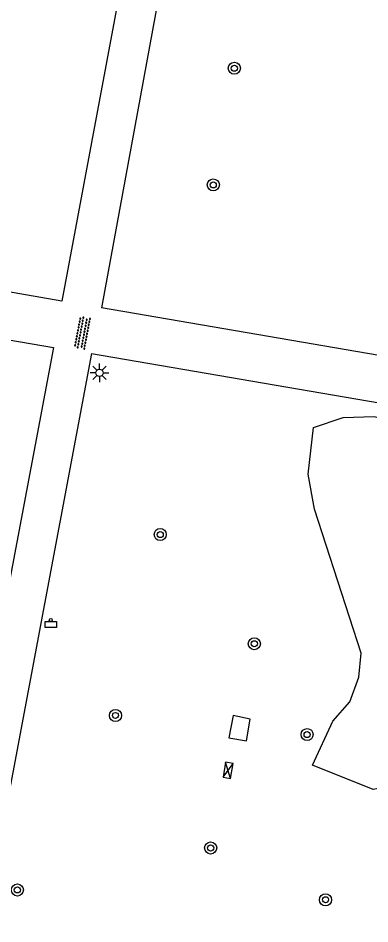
# Model space of a CAD drawing. Extents: x 132999 to 136000, y 398499 to 400501.
# Drawn here: x 133674.5 to 133697.8, y 399925.8 to 399985.8 of the extents above; entities that cross this region are included whole.
import ezdxf

# ---------------------------------------------------------------- set-up
doc = ezdxf.new("R2010")
doc.units = 0
for name, color, linetype in [('gg-knt-onverhard', 7, 'Continuous'), ('gg-kwrk-luik', 7, 'Continuous'), ('gt-grn-groengrens', 7, 'Continuous'), ('gt-symb-afvalbak', 7, 'Continuous'), ('gt-symb-boom', 7, 'Continuous'), ('gt-symb-elektrakast', 7, 'Continuous'), ('gt-symb-lichtmast', 7, 'Continuous'), ('gt-symb-overige verharding', 7, 'Continuous')]:
    doc.layers.add(name, color=color, linetype=linetype)

# ---------------------------------------------------------------- blocks, each defined once
blk = doc.blocks.new('gt0-BOOM')
at = {"layer": 'gt-symb-boom'}
for radius in [0.4, 0.2]:
    blk.add_circle((0, 0), radius, dxfattribs=at)
blk = doc.blocks.new('gt0-LMAST')
at = {"layer": 'gt-symb-lichtmast'}
for p, q in [((-0.005, 0.246), (-0.005, 0.621)), ((-0.182, 0.173), (-0.447, 0.438)), ((0.172, 0.173), (0.437, 0.438)), ((-0.255, -0.004), (-0.63, -0.004)), ((-0.182, -0.181), (-0.447, -0.446)), ((-0.005, -0.254), (-0.005, -0.629)), ((0.437, -0.446), (0.172, -0.181)), ((0.245, -0.004), (0.62, -0.004))]:
    blk.add_line(p, q, dxfattribs=at)
blk.add_circle((-0.005, -0.004), 0.25, dxfattribs=at)
blk = doc.blocks.new('gt0-OVH')
at = {"layer": 'gt-symb-overige verharding'}
for points in [[(-0.972, 0.298), (-0.967, 0.308), (-0.965, 0.319), (-0.966, 0.33), (-0.971, 0.34), (-0.978, 0.348), (-0.988, 0.353), (-0.999, 0.355), (-1.01, 0.354), (-1.02, 0.349), (-1.028, 0.342), (-1.033, 0.332), (-1.035, 0.321), (-1.034, 0.31), (-1.029, 0.3), (-1.022, 0.292), (-1.012, 0.287), (-1.001, 0.285), (-0.99, 0.286), (-0.98, 0.291)], [(-0.872, 0.106), (-0.867, 0.116), (-0.865, 0.126), (-0.866, 0.137), (-0.871, 0.147), (-0.878, 0.156), (-0.888, 0.161), (-0.899, 0.163), (-0.91, 0.162), (-0.92, 0.157), (-0.928, 0.15), (-0.933, 0.14), (-0.935, 0.129), (-0.934, 0.118), (-0.929, 0.108), (-0.922, 0.1), (-0.912, 0.095), (-0.901, 0.092), (-0.89, 0.094), (-0.88, 0.098)], [(-0.772, 0.298), (-0.767, 0.308), (-0.765, 0.319), (-0.766, 0.33), (-0.771, 0.34), (-0.778, 0.348), (-0.788, 0.353), (-0.799, 0.355), (-0.81, 0.354), (-0.82, 0.349), (-0.828, 0.342), (-0.833, 0.332), (-0.835, 0.321), (-0.834, 0.31), (-0.829, 0.3), (-0.822, 0.292), (-0.812, 0.287), (-0.801, 0.285), (-0.79, 0.286), (-0.78, 0.291)], [(-0.672, 0.106), (-0.667, 0.116), (-0.665, 0.126), (-0.666, 0.137), (-0.671, 0.147), (-0.678, 0.156), (-0.688, 0.161), (-0.699, 0.163), (-0.71, 0.162), (-0.72, 0.157), (-0.728, 0.15), (-0.733, 0.14), (-0.735, 0.129), (-0.734, 0.118), (-0.729, 0.108), (-0.722, 0.1), (-0.712, 0.095), (-0.701, 0.092), (-0.69, 0.094), (-0.68, 0.098)], [(-0.572, 0.298), (-0.567, 0.308), (-0.565, 0.319), (-0.566, 0.33), (-0.571, 0.34), (-0.578, 0.348), (-0.588, 0.353), (-0.599, 0.355), (-0.61, 0.354), (-0.62, 0.349), (-0.628, 0.342), (-0.633, 0.332), (-0.635, 0.321), (-0.634, 0.31), (-0.629, 0.3), (-0.622, 0.292), (-0.612, 0.287), (-0.601, 0.285), (-0.59, 0.286), (-0.58, 0.291)], [(-0.472, 0.106), (-0.467, 0.116), (-0.465, 0.126), (-0.466, 0.137), (-0.471, 0.147), (-0.478, 0.156), (-0.488, 0.161), (-0.499, 0.163), (-0.51, 0.162), (-0.52, 0.157), (-0.528, 0.15), (-0.533, 0.14), (-0.535, 0.129), (-0.534, 0.118), (-0.529, 0.108), (-0.522, 0.1), (-0.512, 0.095), (-0.501, 0.092), (-0.49, 0.094), (-0.48, 0.098)], [(-0.372, 0.298), (-0.367, 0.308), (-0.365, 0.319), (-0.366, 0.33), (-0.371, 0.34), (-0.378, 0.348), (-0.388, 0.353), (-0.399, 0.355), (-0.41, 0.354), (-0.42, 0.349), (-0.428, 0.342), (-0.433, 0.332), (-0.435, 0.321), (-0.434, 0.31), (-0.429, 0.3), (-0.422, 0.292), (-0.412, 0.287), (-0.401, 0.285), (-0.39, 0.286), (-0.38, 0.291)], [(-0.272, 0.106), (-0.267, 0.116), (-0.265, 0.126), (-0.266, 0.137), (-0.271, 0.147), (-0.278, 0.156), (-0.288, 0.161), (-0.299, 0.163), (-0.31, 0.162), (-0.32, 0.157), (-0.328, 0.15), (-0.333, 0.14), (-0.335, 0.129), (-0.334, 0.118), (-0.329, 0.108), (-0.322, 0.1), (-0.312, 0.095), (-0.301, 0.092), (-0.29, 0.094), (-0.28, 0.098)], [(-0.172, 0.298), (-0.167, 0.308), (-0.165, 0.319), (-0.166, 0.33), (-0.171, 0.34), (-0.178, 0.348), (-0.188, 0.353), (-0.199, 0.355), (-0.21, 0.354), (-0.22, 0.349), (-0.228, 0.342), (-0.233, 0.332), (-0.235, 0.321), (-0.234, 0.31), (-0.229, 0.3), (-0.222, 0.292), (-0.212, 0.287), (-0.201, 0.285), (-0.19, 0.286), (-0.18, 0.291)], [(-0.072, 0.106), (-0.067, 0.116), (-0.065, 0.126), (-0.066, 0.137), (-0.071, 0.147), (-0.078, 0.156), (-0.088, 0.161), (-0.099, 0.163), (-0.11, 0.162), (-0.12, 0.157), (-0.128, 0.15), (-0.133, 0.14), (-0.135, 0.129), (-0.134, 0.118), (-0.129, 0.108), (-0.122, 0.1), (-0.112, 0.095), (-0.101, 0.092), (-0.09, 0.094), (-0.08, 0.098)], [(0.028, 0.298), (0.033, 0.308), (0.035, 0.319), (0.034, 0.33), (0.029, 0.34), (0.022, 0.348), (0.012, 0.353), (0.001, 0.355), (-0.01, 0.354), (-0.02, 0.349), (-0.028, 0.342), (-0.033, 0.332), (-0.035, 0.321), (-0.034, 0.31), (-0.029, 0.3), (-0.022, 0.292), (-0.012, 0.287), (-0.001, 0.285), (0.01, 0.286), (0.02, 0.291)], [(0.128, 0.106), (0.133, 0.116), (0.135, 0.126), (0.134, 0.137), (0.129, 0.147), (0.122, 0.156), (0.112, 0.161), (0.101, 0.163), (0.09, 0.162), (0.08, 0.157), (0.072, 0.15), (0.067, 0.14), (0.065, 0.129), (0.066, 0.118), (0.071, 0.108), (0.078, 0.1), (0.088, 0.095), (0.099, 0.092), (0.11, 0.094), (0.12, 0.098)], [(0.228, 0.298), (0.233, 0.308), (0.235, 0.319), (0.234, 0.33), (0.229, 0.34), (0.222, 0.348), (0.212, 0.353), (0.201, 0.355), (0.19, 0.354), (0.18, 0.349), (0.172, 0.342), (0.167, 0.332), (0.165, 0.321), (0.166, 0.31), (0.171, 0.3), (0.178, 0.292), (0.188, 0.287), (0.199, 0.285), (0.21, 0.286), (0.22, 0.291)], [(0.328, 0.106), (0.333, 0.116), (0.335, 0.126), (0.334, 0.137), (0.329, 0.147), (0.322, 0.156), (0.312, 0.161), (0.301, 0.163), (0.29, 0.162), (0.28, 0.157), (0.272, 0.15), (0.267, 0.14), (0.265, 0.129), (0.266, 0.118), (0.271, 0.108), (0.278, 0.1), (0.288, 0.095), (0.299, 0.092), (0.31, 0.094), (0.32, 0.098)], [(0.428, 0.298), (0.433, 0.308), (0.435, 0.319), (0.434, 0.33), (0.429, 0.34), (0.422, 0.348), (0.412, 0.353), (0.401, 0.355), (0.39, 0.354), (0.38, 0.349), (0.372, 0.342), (0.367, 0.332), (0.365, 0.321), (0.366, 0.31), (0.371, 0.3), (0.378, 0.292), (0.388, 0.287), (0.399, 0.285), (0.41, 0.286), (0.42, 0.291)], [(0.528, 0.106), (0.533, 0.116), (0.535, 0.126), (0.534, 0.137), (0.529, 0.147), (0.522, 0.156), (0.512, 0.161), (0.501, 0.163), (0.49, 0.162), (0.48, 0.157), (0.472, 0.15), (0.467, 0.14), (0.465, 0.129), (0.466, 0.118), (0.471, 0.108), (0.478, 0.1), (0.488, 0.095), (0.499, 0.092), (0.51, 0.094), (0.52, 0.098)], [(0.628, 0.298), (0.633, 0.308), (0.635, 0.319), (0.634, 0.33), (0.629, 0.34), (0.622, 0.348), (0.612, 0.353), (0.601, 0.355), (0.59, 0.354), (0.58, 0.349), (0.572, 0.342), (0.567, 0.332), (0.565, 0.321), (0.566, 0.31), (0.571, 0.3), (0.578, 0.292), (0.588, 0.287), (0.599, 0.285), (0.61, 0.286), (0.62, 0.291)], [(0.728, 0.106), (0.733, 0.116), (0.735, 0.126), (0.734, 0.137), (0.729, 0.147), (0.722, 0.156), (0.712, 0.161), (0.701, 0.163), (0.69, 0.162), (0.68, 0.157), (0.672, 0.15), (0.667, 0.14), (0.665, 0.129), (0.666, 0.118), (0.671, 0.108), (0.678, 0.1), (0.688, 0.095), (0.699, 0.092), (0.71, 0.094), (0.72, 0.098)], [(0.828, 0.298), (0.833, 0.308), (0.835, 0.319), (0.834, 0.33), (0.829, 0.34), (0.822, 0.348), (0.812, 0.353), (0.801, 0.355), (0.79, 0.354), (0.78, 0.349), (0.772, 0.342), (0.767, 0.332), (0.765, 0.321), (0.766, 0.31), (0.771, 0.3), (0.778, 0.292), (0.788, 0.287), (0.799, 0.285), (0.81, 0.286), (0.82, 0.291)], [(0.928, 0.106), (0.933, 0.116), (0.935, 0.126), (0.934, 0.137), (0.929, 0.147), (0.922, 0.156), (0.912, 0.161), (0.901, 0.163), (0.89, 0.162), (0.88, 0.157), (0.872, 0.15), (0.867, 0.14), (0.865, 0.129), (0.866, 0.118), (0.871, 0.108), (0.878, 0.1), (0.888, 0.095), (0.899, 0.092), (0.91, 0.094), (0.92, 0.098)], [(1.028, 0.298), (1.033, 0.308), (1.035, 0.319), (1.034, 0.33), (1.029, 0.34), (1.022, 0.348), (1.012, 0.353), (1.001, 0.355), (0.99, 0.354), (0.98, 0.349), (0.972, 0.342), (0.967, 0.332), (0.965, 0.321), (0.966, 0.31), (0.971, 0.3), (0.978, 0.292), (0.988, 0.287), (0.999, 0.285), (1.01, 0.286), (1.02, 0.291)], [(-0.972, -0.142), (-0.967, -0.132), (-0.965, -0.121), (-0.966, -0.11), (-0.971, -0.1), (-0.978, -0.092), (-0.988, -0.087), (-0.999, -0.085), (-1.01, -0.086), (-1.02, -0.091), (-1.028, -0.098), (-1.033, -0.108), (-1.035, -0.119), (-1.034, -0.13), (-1.029, -0.14), (-1.022, -0.148), (-1.012, -0.153), (-1.001, -0.155), (-0.99, -0.154), (-0.98, -0.149)], [(-0.872, -0.334), (-0.867, -0.324), (-0.865, -0.314), (-0.866, -0.303), (-0.871, -0.293), (-0.878, -0.284), (-0.888, -0.279), (-0.899, -0.277), (-0.91, -0.278), (-0.92, -0.283), (-0.928, -0.29), (-0.933, -0.3), (-0.935, -0.311), (-0.934, -0.322), (-0.929, -0.332), (-0.922, -0.34), (-0.912, -0.345), (-0.901, -0.348), (-0.89, -0.346), (-0.88, -0.342)], [(-0.772, -0.142), (-0.767, -0.132), (-0.765, -0.121), (-0.766, -0.11), (-0.771, -0.1), (-0.778, -0.092), (-0.788, -0.087), (-0.799, -0.085), (-0.81, -0.086), (-0.82, -0.091), (-0.828, -0.098), (-0.833, -0.108), (-0.835, -0.119), (-0.834, -0.13), (-0.829, -0.14), (-0.822, -0.148), (-0.812, -0.153), (-0.801, -0.155), (-0.79, -0.154), (-0.78, -0.149)], [(-0.672, -0.334), (-0.667, -0.324), (-0.665, -0.314), (-0.666, -0.303), (-0.671, -0.293), (-0.678, -0.284), (-0.688, -0.279), (-0.699, -0.277), (-0.71, -0.278), (-0.72, -0.283), (-0.728, -0.29), (-0.733, -0.3), (-0.735, -0.311), (-0.734, -0.322), (-0.729, -0.332), (-0.722, -0.34), (-0.712, -0.345), (-0.701, -0.348), (-0.69, -0.346), (-0.68, -0.342)], [(-0.572, -0.142), (-0.567, -0.132), (-0.565, -0.121), (-0.566, -0.11), (-0.571, -0.1), (-0.578, -0.092), (-0.588, -0.087), (-0.599, -0.085), (-0.61, -0.086), (-0.62, -0.091), (-0.628, -0.098), (-0.633, -0.108), (-0.635, -0.119), (-0.634, -0.13), (-0.629, -0.14), (-0.622, -0.148), (-0.612, -0.153), (-0.601, -0.155), (-0.59, -0.154), (-0.58, -0.149)], [(-0.472, -0.334), (-0.467, -0.324), (-0.465, -0.314), (-0.466, -0.303), (-0.471, -0.293), (-0.478, -0.284), (-0.488, -0.279), (-0.499, -0.277), (-0.51, -0.278), (-0.52, -0.283), (-0.528, -0.29), (-0.533, -0.3), (-0.535, -0.311), (-0.534, -0.322), (-0.529, -0.332), (-0.522, -0.34), (-0.512, -0.345), (-0.501, -0.348), (-0.49, -0.346), (-0.48, -0.342)], [(-0.372, -0.142), (-0.367, -0.132), (-0.365, -0.121), (-0.366, -0.11), (-0.371, -0.1), (-0.378, -0.092), (-0.388, -0.087), (-0.399, -0.085), (-0.41, -0.086), (-0.42, -0.091), (-0.428, -0.098), (-0.433, -0.108), (-0.435, -0.119), (-0.434, -0.13), (-0.429, -0.14), (-0.422, -0.148), (-0.412, -0.153), (-0.401, -0.155), (-0.39, -0.154), (-0.38, -0.149)], [(-0.272, -0.334), (-0.267, -0.324), (-0.265, -0.314), (-0.266, -0.303), (-0.271, -0.293), (-0.278, -0.284), (-0.288, -0.279), (-0.299, -0.277), (-0.31, -0.278), (-0.32, -0.283), (-0.328, -0.29), (-0.333, -0.3), (-0.335, -0.311), (-0.334, -0.322), (-0.329, -0.332), (-0.322, -0.34), (-0.312, -0.345), (-0.301, -0.348), (-0.29, -0.346), (-0.28, -0.342)], [(-0.172, -0.142), (-0.167, -0.132), (-0.165, -0.121), (-0.166, -0.11), (-0.171, -0.1), (-0.178, -0.092), (-0.188, -0.087), (-0.199, -0.085), (-0.21, -0.086), (-0.22, -0.091), (-0.228, -0.098), (-0.233, -0.108), (-0.235, -0.119), (-0.234, -0.13), (-0.229, -0.14), (-0.222, -0.148), (-0.212, -0.153), (-0.201, -0.155), (-0.19, -0.154), (-0.18, -0.149)], [(-0.072, -0.334), (-0.067, -0.324), (-0.065, -0.314), (-0.066, -0.303), (-0.071, -0.293), (-0.078, -0.284), (-0.088, -0.279), (-0.099, -0.277), (-0.11, -0.278), (-0.12, -0.283), (-0.128, -0.29), (-0.133, -0.3), (-0.135, -0.311), (-0.134, -0.322), (-0.129, -0.332), (-0.122, -0.34), (-0.112, -0.345), (-0.101, -0.348), (-0.09, -0.346), (-0.08, -0.342)], [(0.028, -0.142), (0.033, -0.132), (0.035, -0.121), (0.034, -0.11), (0.029, -0.1), (0.022, -0.092), (0.012, -0.087), (0.001, -0.085), (-0.01, -0.086), (-0.02, -0.091), (-0.028, -0.098), (-0.033, -0.108), (-0.035, -0.119), (-0.034, -0.13), (-0.029, -0.14), (-0.022, -0.148), (-0.012, -0.153), (-0.001, -0.155), (0.01, -0.154), (0.02, -0.149)], [(0.128, -0.334), (0.133, -0.324), (0.135, -0.314), (0.134, -0.303), (0.129, -0.293), (0.122, -0.284), (0.112, -0.279), (0.101, -0.277), (0.09, -0.278), (0.08, -0.283), (0.072, -0.29), (0.067, -0.3), (0.065, -0.311), (0.066, -0.322), (0.071, -0.332), (0.078, -0.34), (0.088, -0.345), (0.099, -0.348), (0.11, -0.346), (0.12, -0.342)], [(0.228, -0.142), (0.233, -0.132), (0.235, -0.121), (0.234, -0.11), (0.229, -0.1), (0.222, -0.092), (0.212, -0.087), (0.201, -0.085), (0.19, -0.086), (0.18, -0.091), (0.172, -0.098), (0.167, -0.108), (0.165, -0.119), (0.166, -0.13), (0.171, -0.14), (0.178, -0.148), (0.188, -0.153), (0.199, -0.155), (0.21, -0.154), (0.22, -0.149)], [(0.328, -0.334), (0.333, -0.324), (0.335, -0.314), (0.334, -0.303), (0.329, -0.293), (0.322, -0.284), (0.312, -0.279), (0.301, -0.277), (0.29, -0.278), (0.28, -0.283), (0.272, -0.29), (0.267, -0.3), (0.265, -0.311), (0.266, -0.322), (0.271, -0.332), (0.278, -0.34), (0.288, -0.345), (0.299, -0.348), (0.31, -0.346), (0.32, -0.342)], [(0.428, -0.142), (0.433, -0.132), (0.435, -0.121), (0.434, -0.11), (0.429, -0.1), (0.422, -0.092), (0.412, -0.087), (0.401, -0.085), (0.39, -0.086), (0.38, -0.091), (0.372, -0.098), (0.367, -0.108), (0.365, -0.119), (0.366, -0.13), (0.371, -0.14), (0.378, -0.148), (0.388, -0.153), (0.399, -0.155), (0.41, -0.154), (0.42, -0.149)], [(0.528, -0.334), (0.533, -0.324), (0.535, -0.314), (0.534, -0.303), (0.529, -0.293), (0.522, -0.284), (0.512, -0.279), (0.501, -0.277), (0.49, -0.278), (0.48, -0.283), (0.472, -0.29), (0.467, -0.3), (0.465, -0.311), (0.466, -0.322), (0.471, -0.332), (0.478, -0.34), (0.488, -0.345), (0.499, -0.348), (0.51, -0.346), (0.52, -0.342)], [(0.628, -0.142), (0.633, -0.132), (0.635, -0.121), (0.634, -0.11), (0.629, -0.1), (0.622, -0.092), (0.612, -0.087), (0.601, -0.085), (0.59, -0.086), (0.58, -0.091), (0.572, -0.098), (0.567, -0.108), (0.565, -0.119), (0.566, -0.13), (0.571, -0.14), (0.578, -0.148), (0.588, -0.153), (0.599, -0.155), (0.61, -0.154), (0.62, -0.149)], [(0.728, -0.334), (0.733, -0.324), (0.735, -0.314), (0.734, -0.303), (0.729, -0.293), (0.722, -0.284), (0.712, -0.279), (0.701, -0.277), (0.69, -0.278), (0.68, -0.283), (0.672, -0.29), (0.667, -0.3), (0.665, -0.311), (0.666, -0.322), (0.671, -0.332), (0.678, -0.34), (0.688, -0.345), (0.699, -0.348), (0.71, -0.346), (0.72, -0.342)], [(0.828, -0.142), (0.833, -0.132), (0.835, -0.121), (0.834, -0.11), (0.829, -0.1), (0.822, -0.092), (0.812, -0.087), (0.801, -0.085), (0.79, -0.086), (0.78, -0.091), (0.772, -0.098), (0.767, -0.108), (0.765, -0.119), (0.766, -0.13), (0.771, -0.14), (0.778, -0.148), (0.788, -0.153), (0.799, -0.155), (0.81, -0.154), (0.82, -0.149)], [(0.928, -0.334), (0.933, -0.324), (0.935, -0.314), (0.934, -0.303), (0.929, -0.293), (0.922, -0.284), (0.912, -0.279), (0.901, -0.277), (0.89, -0.278), (0.88, -0.283), (0.872, -0.29), (0.867, -0.3), (0.865, -0.311), (0.866, -0.322), (0.871, -0.332), (0.878, -0.34), (0.888, -0.345), (0.899, -0.348), (0.91, -0.346), (0.92, -0.342)], [(1.028, -0.142), (1.033, -0.132), (1.035, -0.121), (1.034, -0.11), (1.029, -0.1), (1.022, -0.092), (1.012, -0.087), (1.001, -0.085), (0.99, -0.086), (0.98, -0.091), (0.972, -0.098), (0.967, -0.108), (0.965, -0.119), (0.966, -0.13), (0.971, -0.14), (0.978, -0.148), (0.988, -0.153), (0.999, -0.155), (1.01, -0.154), (1.02, -0.149)]]:
    blk.add_lwpolyline(points, close=True, dxfattribs=at)
blk = doc.blocks.new('gt0-ABAK')
at = {"layer": 'gt-symb-afvalbak'}
blk.add_lwpolyline([(0.375, -0.5), (-0.375, -0.5), (-0.375, -0.1), (0.375, -0.1)], close=True, dxfattribs=at)
blk.add_circle((0, 0), 0.1, dxfattribs=at)
blk = doc.blocks.new('gt0-EKAST')
at = {"layer": 'gt-symb-elektrakast'}
for p, q in [((-0.501, -0.249), (0.501, 0.249)), ((-0.501, 0.249), (0.501, -0.249))]:
    blk.add_line(p, q, dxfattribs=at)
blk.add_lwpolyline([(0.501, 0.249), (-0.501, 0.249), (-0.501, -0.249), (0.501, -0.249)], close=True, dxfattribs=at)

msp = doc.modelspace()

# ---------------------------------------------------------------- linework, layer by layer
at = {"layer": 'gg-knt-onverhard'}
for p, q in [((133689.784, 400019.49), (133680.051, 399966.56)), ((133716.851, 399960.244), (133680.051, 399966.56)), ((133679.387, 399963.542), (133671.764, 399922.982)), ((133679.387, 399963.542), (133716.035, 399957.282))]:
    msp.add_line(p, q, dxfattribs=at)
for points in [[(133687.319, 400019.918), (133677.43, 399967.004), (133657.049, 399970.562)], [(133655.101, 399967.667), (133676.87, 399963.952), (133658.063, 399864.209), (133570.502, 399878.867)]]:
    msp.add_lwpolyline(points, dxfattribs=at)
at = {"layer": 'gg-kwrk-luik'}
msp.add_lwpolyline([(133688.492, 399938.096), (133689.676, 399937.883), (133689.916, 399939.337), (133688.78, 399939.578), (133688.492, 399938.096)], dxfattribs=at)
at = {"layer": 'gt-grn-groengrens'}
msp.add_lwpolyline([(133699.088, 399934.869), (133698.055, 399934.68), (133694.032, 399936.281), (133695.389, 399939.187), (133696.516, 399940.47), (133697.113, 399942.112), (133697.263, 399943.707), (133694.174, 399953.24), (133693.745, 399955.554), (133694.116, 399958.646), (133696.078, 399959.312), (133698.132, 399959.364), (133703.095, 399958.172), (133704.992, 399955.975), (133704.822, 399952.928), (133703.416, 399949.671), (133702.127, 399945.535), (133701.459, 399941.985), (133701.048, 399938.629), (133699.088, 399934.869)], dxfattribs=at)

# ---------------------------------------------------------------- block references
at = {"layer": 'gt-symb-afvalbak'}
msp.add_blockref('gt0-ABAK', (133676.698, 399945.894), dxfattribs=at)
at = {"layer": 'gt-symb-boom'}
for p in [(133688.862, 399982.435), (133687.468, 399974.709), (133683.952, 399951.554), (133690.187, 399944.325), (133680.986, 399939.574), (133693.684, 399938.308), (133687.293, 399930.797), (133674.483, 399928.016), (133694.906, 399927.367)]:
    msp.add_blockref('gt0-BOOM', p, dxfattribs=at)
at = {"layer": 'gt-symb-elektrakast', "rotation": 80.1874277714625}
msp.add_blockref('gt0-EKAST', (133688.444, 399935.943), dxfattribs=at)
at = {"layer": 'gt-symb-lichtmast'}
msp.add_blockref('gt0-LMAST', (133679.933, 399962.269), dxfattribs=at)
at = {"layer": 'gt-symb-overige verharding', "rotation": -100.78161673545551}
msp.add_blockref('gt0-OVH', (133678.788, 399964.915), dxfattribs=at)

doc.saveas('drawing.dxf')
